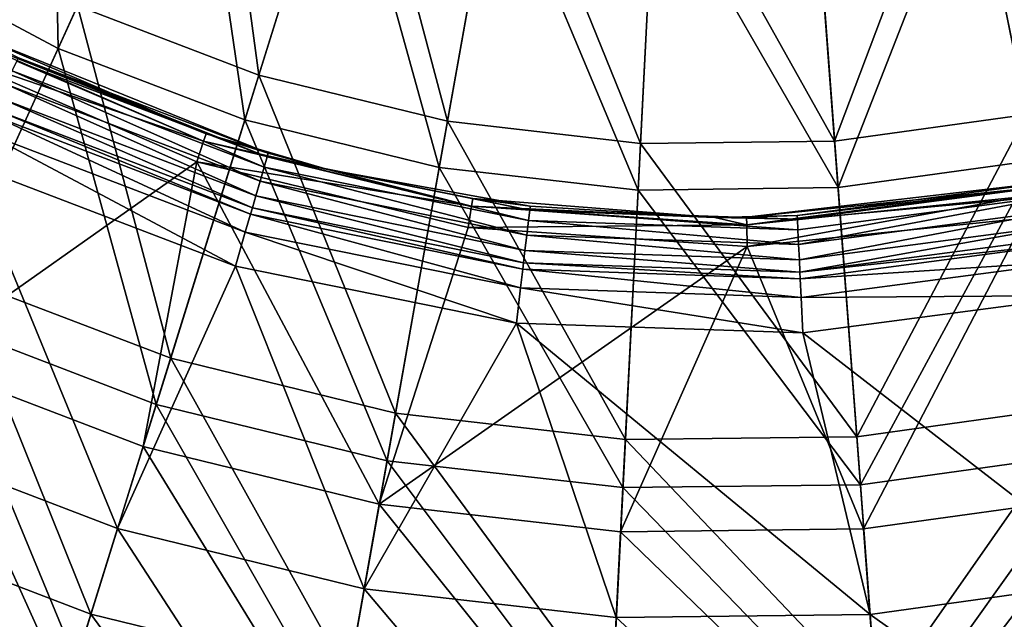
# Model space of a CAD drawing. Header units: millimetres. Extents: x 0 to 436, y 0 to 458.
# Tile 334 of 656: x 217 to 247, y 29 to 47. Entities that reach past the tile are written whole.
import ezdxf

# ---------------------------------------------------------------- set-up
doc = ezdxf.new("R2010")
doc.units = ezdxf.units.MM
doc.header["$LTSCALE"] = 25.4
doc.layers.get('0').update_dxf_attribs({"true_color": 0xff5454})

# ---------------------------------------------------------------- blocks, each defined once
blk = doc.blocks.new('VETRO-V-7642.STL')
at = {"color": 18, "true_color": 0x000000}
mesh = blk.add_polyface(dxfattribs=at)
corners = [(2.139, 112.952, 530.583), (1.921, 123.914, 535.82), (-3.118, 115.761, 530.583), (6.116, 121.673, 535.82)]
mesh.append_faces([[corners[k] for k in face] for face in [(0, 1, 2), (1, 0, 3)]], dxfattribs={"vtx0": -1, "color": 18})
mesh = blk.add_polyface(dxfattribs=at)
corners = [(6.674, 122.897, 534.35), (8.121, 112.154, 529.213), (2.717, 114.219, 529.213), (10.959, 121.259, 534.35)]
mesh.append_faces([[corners[k] for k in face] for face in [(0, 1, 2), (1, 0, 3)]], dxfattribs={"vtx0": -1, "color": 18})
mesh = blk.add_polyface(dxfattribs=at)
corners = [(7.707, 110.825, 530.583), (6.116, 121.673, 535.82), (2.139, 112.952, 530.583), (10.559, 119.975, 535.82)]
mesh.append_faces([[corners[k] for k in face] for face in [(0, 1, 2), (1, 0, 3)]], dxfattribs={"vtx0": -1, "color": 18})
mesh = blk.add_polyface(dxfattribs=at)
corners = [(33.534, 121.53, 534.35), (31.004, 110.99, 529.213), (29.104, 120.336, 534.35), (36.589, 112.496, 529.213)]
mesh.append_faces([[corners[k] for k in face] for face in [(0, 1, 2), (1, 0, 3)]], dxfattribs={"vtx0": -1, "color": 18})
mesh = blk.add_polyface(dxfattribs=at)
corners = [(10.959, 121.259, 534.35), (13.741, 110.783, 529.213), (8.121, 112.154, 529.213), (15.416, 120.172, 534.35)]
mesh.append_faces([[corners[k] for k in face] for face in [(0, 1, 2), (1, 0, 3)]], dxfattribs={"vtx0": -1, "color": 18})
mesh = blk.add_polyface(dxfattribs=at)
corners = [(29.104, 120.336, 534.35), (25.273, 110.196, 529.213), (24.56, 119.707, 534.35), (31.004, 110.99, 529.213)]
mesh.append_faces([[corners[k] for k in face] for face in [(0, 1, 2), (1, 0, 3)]], dxfattribs={"vtx0": -1, "color": 18})
mesh = blk.add_polyface(dxfattribs=at)
corners = [(13.497, 109.412, 530.583), (10.559, 119.975, 535.82), (7.707, 110.825, 530.583), (15.179, 118.848, 535.82)]
mesh.append_faces([[corners[k] for k in face] for face in [(0, 1, 2), (1, 0, 3)]], dxfattribs={"vtx0": -1, "color": 18})
mesh = blk.add_polyface(dxfattribs=at)
corners = [(15.416, 120.172, 534.35), (19.489, 110.127, 529.213), (13.741, 110.783, 529.213), (19.973, 119.652, 534.35)]
mesh.append_faces([[corners[k] for k in face] for face in [(0, 1, 2), (1, 0, 3)]], dxfattribs={"vtx0": -1, "color": 18})
mesh = blk.add_polyface(dxfattribs=at)
corners = [(31.281, 109.625, 530.583), (33.965, 120.256, 535.82), (29.372, 119.018, 535.82), (37.035, 111.177, 530.583)]
mesh.append_faces([[corners[k] for k in face] for face in [(0, 1, 2), (1, 0, 3)]], dxfattribs={"vtx0": -1, "color": 18})
mesh = blk.add_polyface(dxfattribs=at)
corners = [(19.973, 119.652, 534.35), (25.273, 110.196, 529.213), (19.489, 110.127, 529.213), (24.56, 119.707, 534.35)]
mesh.append_faces([[corners[k] for k in face] for face in [(0, 1, 2), (1, 0, 3)]], dxfattribs={"vtx0": -1, "color": 18})
mesh = blk.add_polyface(dxfattribs=at)
corners = [(19.418, 108.736, 530.583), (15.179, 118.848, 535.82), (13.497, 109.412, 530.583), (19.905, 118.308, 535.82)]
mesh.append_faces([[corners[k] for k in face] for face in [(0, 1, 2), (1, 0, 3)]], dxfattribs={"vtx0": -1, "color": 18})
mesh = blk.add_polyface(dxfattribs=at)
corners = [(25.377, 108.808, 530.583), (29.372, 119.018, 535.82), (24.661, 118.365, 535.82), (31.281, 109.625, 530.583)]
mesh.append_faces([[corners[k] for k in face] for face in [(0, 1, 2), (1, 0, 3)]], dxfattribs={"vtx0": -1, "color": 18})
mesh = blk.add_polyface(dxfattribs=at)
corners = [(25.377, 108.808, 530.583), (19.905, 118.308, 535.82), (19.418, 108.736, 530.583), (24.661, 118.365, 535.82)]
mesh.append_faces([[corners[k] for k in face] for face in [(0, 1, 2), (1, 0, 3)]], dxfattribs={"vtx0": -1, "color": 18})
mesh = blk.add_polyface(dxfattribs=at)
corners = [(-2.386, 116.945, 529.213), (-0.945, 106.187, 522.933), (-7.026, 109.436, 522.933), (2.717, 114.219, 529.213)]
mesh.append_faces([[corners[k] for k in face] for face in [(0, 1, 2), (1, 0, 3)]], dxfattribs={"vtx0": -1, "color": 18})
mesh = blk.add_polyface(dxfattribs=at)
corners = [(-1.542, 104.88, 524.213), (-3.118, 115.761, 530.583), (-7.781, 108.213, 524.213), (2.139, 112.952, 530.583)]
mesh.append_faces([[corners[k] for k in face] for face in [(0, 1, 2), (1, 0, 3)]], dxfattribs={"vtx0": -1, "color": 18})
mesh = blk.add_polyface(dxfattribs=at)
corners = [(2.717, 114.219, 529.213), (5.494, 103.727, 522.933), (-0.945, 106.187, 522.933), (8.121, 112.154, 529.213)]
mesh.append_faces([[corners[k] for k in face] for face in [(0, 1, 2), (1, 0, 3)]], dxfattribs={"vtx0": -1, "color": 18})
mesh = blk.add_polyface(dxfattribs=at)
corners = [(-1.374, 112.878, 382.983), (6.474, 110.188, 382.264), (-1.07, 113.444, 382.264), (6.27, 109.579, 382.983)]
mesh.append_faces([[corners[k] for k in face] for face in [(0, 1, 2), (1, 0, 3)]], dxfattribs={"vtx0": -1, "color": 18})
mesh = blk.add_polyface(dxfattribs=at)
corners = [(-1.07, 113.444, 382.264), (6.548, 110.408, 381.329), (-0.682, 113.501, 381.329)]
mesh.append_faces([[corners[k] for k in face] for face in [(0, 1, 2)]], dxfattribs={"color": 18})
mesh = blk.add_polyface(dxfattribs=at)
corners = [(6.474, 110.188, 382.264), (6.548, 110.408, 381.329), (-1.07, 113.444, 382.264)]
mesh.append_faces([[corners[k] for k in face] for face in [(0, 1, 2)]], dxfattribs={"color": 18})
mesh = blk.add_polyface(dxfattribs=at)
corners = [(-0.682, 113.501, 381.329), (8.399, 109.831, 380.126), (0.961, 112.673, 380.126)]
mesh.append_faces([[corners[k] for k in face] for face in [(0, 1, 2)]], dxfattribs={"color": 18})
mesh = blk.add_polyface(dxfattribs=at)
corners = [(6.548, 110.408, 381.329), (8.399, 109.831, 380.126), (-0.682, 113.501, 381.329)]
mesh.append_faces([[corners[k] for k in face] for face in [(0, 1, 2)]], dxfattribs={"color": 18})
mesh = blk.add_polyface(dxfattribs=at)
corners = [(5.066, 102.354, 524.213), (2.139, 112.952, 530.583), (-1.542, 104.88, 524.213), (7.707, 110.825, 530.583)]
mesh.append_faces([[corners[k] for k in face] for face in [(0, 1, 2), (1, 0, 3)]], dxfattribs={"vtx0": -1, "color": 18})
mesh = blk.add_polyface(dxfattribs=at)
corners = [(6.27, 109.579, 382.983), (-1.374, 112.878, 382.983), (-2.088, 103.683, 389.621)]
mesh.append_faces([[corners[k] for k in face] for face in [(0, 1, 2)]], dxfattribs={"color": 18})
mesh = blk.add_polyface(dxfattribs=at)
corners = [(0.961, 112.673, 380.126), (8.367, 109.722, 379.676), (0.912, 112.571, 379.676), (8.399, 109.831, 380.126)]
mesh.append_faces([[corners[k] for k in face] for face in [(0, 1, 2), (1, 0, 3)]], dxfattribs={"vtx0": -1, "color": 18})
mesh = blk.add_polyface(dxfattribs=at)
corners = [(0.912, 112.571, 379.676), (8.28, 109.421, 379.333), (0.776, 112.289, 379.333), (8.367, 109.722, 379.676)]
mesh.append_faces([[corners[k] for k in face] for face in [(0, 1, 2), (1, 0, 3)]], dxfattribs={"vtx0": -1, "color": 18})
mesh = blk.add_polyface(dxfattribs=at)
corners = [(0.776, 112.289, 379.333), (8.158, 109.001, 379.18), (0.587, 111.894, 379.18), (8.28, 109.421, 379.333)]
mesh.append_faces([[corners[k] for k in face] for face in [(0, 1, 2), (1, 0, 3)]], dxfattribs={"vtx0": -1, "color": 18})
mesh = blk.add_polyface(dxfattribs=at)
corners = [(8.121, 112.154, 529.213), (12.191, 102.093, 522.933), (5.494, 103.727, 522.933), (13.741, 110.783, 529.213)]
mesh.append_faces([[corners[k] for k in face] for face in [(0, 1, 2), (1, 0, 3)]], dxfattribs={"vtx0": -1, "color": 18})
mesh = blk.add_polyface(dxfattribs=at)
corners = [(0.587, 111.894, 379.18), (8.03, 108.56, 379.252), (0.388, 111.481, 379.252), (8.158, 109.001, 379.18)]
mesh.append_faces([[corners[k] for k in face] for face in [(0, 1, 2), (1, 0, 3)]], dxfattribs={"vtx0": -1, "color": 18})
mesh = blk.add_polyface(dxfattribs=at)
corners = [(0.388, 111.481, 379.252), (7.927, 108.206, 379.533), (0.228, 111.148, 379.533), (8.03, 108.56, 379.252)]
mesh.append_faces([[corners[k] for k in face] for face in [(0, 1, 2), (1, 0, 3)]], dxfattribs={"vtx0": -1, "color": 18})
mesh = blk.add_polyface(dxfattribs=at)
corners = [(7.718, 107.484, 381.383), (0.145, 110.974, 379.955), (7.874, 108.021, 379.955), (-0.097, 110.47, 381.383)]
mesh.append_faces([[corners[k] for k in face] for face in [(0, 1, 2), (1, 0, 3)]], dxfattribs={"vtx0": -1, "color": 18})
mesh = blk.add_polyface(dxfattribs=at)
corners = [(7.874, 108.021, 379.955), (0.228, 111.148, 379.533), (7.927, 108.206, 379.533), (0.145, 110.974, 379.955)]
mesh.append_faces([[corners[k] for k in face] for face in [(0, 1, 2), (1, 0, 3)]], dxfattribs={"vtx0": -1, "color": 18})
mesh = blk.add_polyface(dxfattribs=at)
corners = [(31.004, 110.99, 529.213), (25.933, 101.393, 522.933), (25.273, 110.196, 529.213), (32.762, 102.339, 522.933)]
mesh.append_faces([[corners[k] for k in face] for face in [(0, 1, 2), (1, 0, 3)]], dxfattribs={"vtx0": -1, "color": 18})
mesh = blk.add_polyface(dxfattribs=at)
corners = [(11.939, 100.678, 524.213), (7.707, 110.825, 530.583), (5.066, 102.354, 524.213), (13.497, 109.412, 530.583)]
mesh.append_faces([[corners[k] for k in face] for face in [(0, 1, 2), (1, 0, 3)]], dxfattribs={"vtx0": -1, "color": 18})
mesh = blk.add_polyface(dxfattribs=at)
corners = [(13.741, 110.783, 529.213), (19.04, 101.311, 522.933), (12.191, 102.093, 522.933), (19.489, 110.127, 529.213)]
mesh.append_faces([[corners[k] for k in face] for face in [(0, 1, 2), (1, 0, 3)]], dxfattribs={"vtx0": -1, "color": 18})
mesh = blk.add_polyface(dxfattribs=at)
corners = [(-0.097, 110.47, 381.383), (7.424, 106.47, 382.495), (-0.554, 109.519, 382.495), (7.718, 107.484, 381.383)]
mesh.append_faces([[corners[k] for k in face] for face in [(0, 1, 2), (1, 0, 3)]], dxfattribs={"vtx0": -1, "color": 18})
mesh = blk.add_polyface(dxfattribs=at)
corners = [(6.474, 110.188, 382.264), (10.175, 109.352, 381.329), (6.548, 110.408, 381.329)]
mesh.append_faces([[corners[k] for k in face] for face in [(0, 1, 2)]], dxfattribs={"color": 18})
mesh = blk.add_polyface(dxfattribs=at)
corners = [(10.175, 109.352, 381.329), (8.399, 109.831, 380.126), (6.548, 110.408, 381.329)]
mesh.append_faces([[corners[k] for k in face] for face in [(0, 1, 2)]], dxfattribs={"color": 18})
mesh = blk.add_polyface(dxfattribs=at)
corners = [(6.27, 109.579, 382.983), (14.46, 108.254, 382.264), (6.474, 110.188, 382.264), (14.362, 107.619, 382.983)]
mesh.append_faces([[corners[k] for k in face] for face in [(0, 1, 2), (1, 0, 3)]], dxfattribs={"vtx0": -1, "color": 18})
mesh = blk.add_polyface(dxfattribs=at)
corners = [(14.46, 108.254, 382.264), (10.175, 109.352, 381.329), (6.474, 110.188, 382.264)]
mesh.append_faces([[corners[k] for k in face] for face in [(0, 1, 2)]], dxfattribs={"color": 18})
mesh = blk.add_polyface(dxfattribs=at)
corners = [(19.489, 110.127, 529.213), (25.933, 101.393, 522.933), (19.04, 101.311, 522.933), (25.273, 110.196, 529.213)]
mesh.append_faces([[corners[k] for k in face] for face in [(0, 1, 2), (1, 0, 3)]], dxfattribs={"vtx0": -1, "color": 18})
mesh = blk.add_polyface(dxfattribs=at)
corners = [(8.367, 109.722, 379.676), (16.153, 107.828, 379.333), (8.28, 109.421, 379.333), (16.19, 108.139, 379.676)]
mesh.append_faces([[corners[k] for k in face] for face in [(0, 1, 2), (1, 0, 3)]], dxfattribs={"vtx0": -1, "color": 18})
mesh = blk.add_polyface(dxfattribs=at)
corners = [(10.175, 109.352, 380.126), (8.367, 109.722, 379.676), (8.399, 109.831, 380.126)]
mesh.append_faces([[corners[k] for k in face] for face in [(0, 1, 2)]], dxfattribs={"color": 18})
mesh = blk.add_polyface(dxfattribs=at)
corners = [(10.175, 109.352, 380.126), (16.19, 108.139, 379.676), (8.367, 109.722, 379.676)]
mesh.append_faces([[corners[k] for k in face] for face in [(0, 1, 2)]], dxfattribs={"color": 18})
mesh = blk.add_polyface(dxfattribs=at)
corners = [(10.175, 109.352, 381.329), (10.175, 109.352, 380.126), (8.399, 109.831, 380.126)]
mesh.append_faces([[corners[k] for k in face] for face in [(0, 1, 2)]], dxfattribs={"color": 18})
mesh = blk.add_polyface(dxfattribs=at)
corners = [(-0.554, 109.519, 382.495), (3.914, 98.658, 389.363), (-3.148, 101.357, 389.363), (7.424, 106.47, 382.495)]
mesh.append_faces([[corners[k] for k in face] for face in [(0, 1, 2), (1, 0, 3)]], dxfattribs={"vtx0": -1, "color": 18})
mesh = blk.add_polyface(dxfattribs=at)
corners = [(6.27, 109.579, 382.983), (-2.088, 103.683, 389.621), (4.675, 101.099, 389.621)]
mesh.append_faces([[corners[k] for k in face] for face in [(0, 1, 2)]], dxfattribs={"color": 18})
mesh = blk.add_polyface(dxfattribs=at)
corners = [(11.708, 99.382, 389.621), (6.27, 109.579, 382.983), (4.675, 101.099, 389.621), (14.362, 107.619, 382.983)]
mesh.append_faces([[corners[k] for k in face] for face in [(0, 1, 2), (1, 0, 3)]], dxfattribs={"vtx0": -1, "color": 18})
mesh = blk.add_polyface(dxfattribs=at)
corners = [(8.28, 109.421, 379.333), (16.102, 107.393, 379.18), (8.158, 109.001, 379.18), (16.153, 107.828, 379.333)]
mesh.append_faces([[corners[k] for k in face] for face in [(0, 1, 2), (1, 0, 3)]], dxfattribs={"vtx0": -1, "color": 18})
mesh = blk.add_polyface(dxfattribs=at)
corners = [(26.041, 99.96, 524.213), (31.281, 109.625, 530.583), (25.377, 108.808, 530.583), (33.048, 100.931, 524.213)]
mesh.append_faces([[corners[k] for k in face] for face in [(0, 1, 2), (1, 0, 3)]], dxfattribs={"vtx0": -1, "color": 18})
mesh = blk.add_polyface(dxfattribs=at)
corners = [(16.203, 108.252, 380.126), (16.19, 108.139, 379.676), (10.175, 109.352, 380.126)]
mesh.append_faces([[corners[k] for k in face] for face in [(0, 1, 2)]], dxfattribs={"color": 18})
mesh = blk.add_polyface(dxfattribs=at)
corners = [(10.175, 109.352, 381.329), (16.203, 108.252, 380.126), (10.175, 109.352, 380.126)]
mesh.append_faces([[corners[k] for k in face] for face in [(0, 1, 2)]], dxfattribs={"color": 18})
mesh = blk.add_polyface(dxfattribs=at)
corners = [(14.495, 108.483, 381.329), (16.203, 108.252, 380.126), (10.175, 109.352, 381.329)]
mesh.append_faces([[corners[k] for k in face] for face in [(0, 1, 2)]], dxfattribs={"color": 18})
mesh = blk.add_polyface(dxfattribs=at)
corners = [(14.46, 108.254, 382.264), (14.495, 108.483, 381.329), (10.175, 109.352, 381.329)]
mesh.append_faces([[corners[k] for k in face] for face in [(0, 1, 2)]], dxfattribs={"color": 18})
mesh = blk.add_polyface(dxfattribs=at)
corners = [(18.967, 99.875, 524.213), (13.497, 109.412, 530.583), (11.939, 100.678, 524.213), (19.418, 108.736, 530.583)]
mesh.append_faces([[corners[k] for k in face] for face in [(0, 1, 2), (1, 0, 3)]], dxfattribs={"vtx0": -1, "color": 18})
mesh = blk.add_polyface(dxfattribs=at)
corners = [(8.158, 109.001, 379.18), (16.049, 106.938, 379.252), (8.03, 108.56, 379.252), (16.102, 107.393, 379.18)]
mesh.append_faces([[corners[k] for k in face] for face in [(0, 1, 2), (1, 0, 3)]], dxfattribs={"vtx0": -1, "color": 18})
mesh = blk.add_polyface(dxfattribs=at)
corners = [(22.653, 107.929, 381.329), (32.055, 109.019, 380.126), (24.161, 107.979, 380.126)]
mesh.append_faces([[corners[k] for k in face] for face in [(0, 1, 2)]], dxfattribs={"color": 18})
mesh = blk.add_polyface(dxfattribs=at)
corners = [(30.788, 108.762, 381.329), (32.055, 109.019, 380.126), (22.653, 107.929, 381.329)]
mesh.append_faces([[corners[k] for k in face] for face in [(0, 1, 2)]], dxfattribs={"color": 18})
mesh = blk.add_polyface(dxfattribs=at)
corners = [(24.161, 107.979, 380.126), (32.079, 108.908, 379.676), (24.166, 107.865, 379.676), (32.055, 109.019, 380.126)]
mesh.append_faces([[corners[k] for k in face] for face in [(0, 1, 2), (1, 0, 3)]], dxfattribs={"vtx0": -1, "color": 18})
mesh = blk.add_polyface(dxfattribs=at)
corners = [(24.166, 107.865, 379.676), (32.145, 108.602, 379.333), (24.181, 107.553, 379.333), (32.079, 108.908, 379.676)]
mesh.append_faces([[corners[k] for k in face] for face in [(0, 1, 2), (1, 0, 3)]], dxfattribs={"vtx0": -1, "color": 18})
mesh = blk.add_polyface(dxfattribs=at)
corners = [(8.03, 108.56, 379.252), (16.005, 106.571, 379.533), (7.927, 108.206, 379.533), (16.049, 106.938, 379.252)]
mesh.append_faces([[corners[k] for k in face] for face in [(0, 1, 2), (1, 0, 3)]], dxfattribs={"vtx0": -1, "color": 18})
mesh = blk.add_polyface(dxfattribs=at)
corners = [(26.041, 99.96, 524.213), (19.418, 108.736, 530.583), (18.967, 99.875, 524.213), (25.377, 108.808, 530.583)]
mesh.append_faces([[corners[k] for k in face] for face in [(0, 1, 2), (1, 0, 3)]], dxfattribs={"vtx0": -1, "color": 18})
mesh = blk.add_polyface(dxfattribs=at)
corners = [(22.657, 107.697, 382.264), (30.788, 108.762, 381.329), (22.653, 107.929, 381.329), (30.831, 108.534, 382.264)]
mesh.append_faces([[corners[k] for k in face] for face in [(0, 1, 2), (1, 0, 3)]], dxfattribs={"vtx0": -1, "color": 18})
mesh = blk.add_polyface(dxfattribs=at)
corners = [(32.145, 108.602, 379.333), (24.203, 107.115, 379.18), (24.181, 107.553, 379.333), (32.238, 108.174, 379.18)]
mesh.append_faces([[corners[k] for k in face] for face in [(0, 1, 2), (1, 0, 3)]], dxfattribs={"vtx0": -1, "color": 18})
mesh = blk.add_polyface(dxfattribs=at)
corners = [(14.362, 107.619, 382.983), (22.657, 107.697, 382.264), (14.46, 108.254, 382.264), (22.668, 107.055, 382.983)]
mesh.append_faces([[corners[k] for k in face] for face in [(0, 1, 2), (1, 0, 3)]], dxfattribs={"vtx0": -1, "color": 18})
mesh = blk.add_polyface(dxfattribs=at)
corners = [(14.46, 108.254, 382.264), (21.709, 107.922, 381.329), (14.495, 108.483, 381.329)]
mesh.append_faces([[corners[k] for k in face] for face in [(0, 1, 2)]], dxfattribs={"color": 18})
mesh = blk.add_polyface(dxfattribs=at)
corners = [(22.657, 107.697, 382.264), (21.709, 107.922, 381.329), (14.46, 108.254, 382.264)]
mesh.append_faces([[corners[k] for k in face] for face in [(0, 1, 2)]], dxfattribs={"color": 18})
mesh = blk.add_polyface(dxfattribs=at)
corners = [(14.495, 108.483, 381.329), (21.709, 107.922, 380.126), (16.203, 108.252, 380.126)]
mesh.append_faces([[corners[k] for k in face] for face in [(0, 1, 2)]], dxfattribs={"color": 18})
mesh = blk.add_polyface(dxfattribs=at)
corners = [(21.709, 107.922, 381.329), (21.709, 107.922, 380.126), (14.495, 108.483, 381.329)]
mesh.append_faces([[corners[k] for k in face] for face in [(0, 1, 2)]], dxfattribs={"color": 18})
mesh = blk.add_polyface(dxfattribs=at)
corners = [(21.709, 107.922, 380.126), (16.19, 108.139, 379.676), (16.203, 108.252, 380.126)]
mesh.append_faces([[corners[k] for k in face] for face in [(0, 1, 2)]], dxfattribs={"color": 18})
mesh = blk.add_polyface(dxfattribs=at)
corners = [(22.668, 107.055, 382.983), (30.831, 108.534, 382.264), (22.657, 107.697, 382.264), (30.951, 107.902, 382.983)]
mesh.append_faces([[corners[k] for k in face] for face in [(0, 1, 2), (1, 0, 3)]], dxfattribs={"vtx0": -1, "color": 18})
mesh = blk.add_polyface(dxfattribs=at)
corners = [(15.918, 105.824, 381.383), (7.874, 108.021, 379.955), (15.983, 106.38, 379.955), (7.718, 107.484, 381.383)]
mesh.append_faces([[corners[k] for k in face] for face in [(0, 1, 2), (1, 0, 3)]], dxfattribs={"vtx0": -1, "color": 18})
mesh = blk.add_polyface(dxfattribs=at)
corners = [(15.983, 106.38, 379.955), (7.927, 108.206, 379.533), (16.005, 106.571, 379.533), (7.874, 108.021, 379.955)]
mesh.append_faces([[corners[k] for k in face] for face in [(0, 1, 2), (1, 0, 3)]], dxfattribs={"vtx0": -1, "color": 18})
mesh = blk.add_polyface(dxfattribs=at)
corners = [(16.19, 108.139, 379.676), (24.181, 107.553, 379.333), (16.153, 107.828, 379.333), (24.166, 107.865, 379.676)]
mesh.append_faces([[corners[k] for k in face] for face in [(0, 1, 2), (1, 0, 3)]], dxfattribs={"vtx0": -1, "color": 18})
mesh = blk.add_polyface(dxfattribs=at)
corners = [(21.709, 107.922, 380.126), (24.166, 107.865, 379.676), (16.19, 108.139, 379.676)]
mesh.append_faces([[corners[k] for k in face] for face in [(0, 1, 2)]], dxfattribs={"color": 18})
mesh = blk.add_polyface(dxfattribs=at)
corners = [(24.161, 107.979, 380.126), (24.166, 107.865, 379.676), (21.709, 107.922, 380.126)]
mesh.append_faces([[corners[k] for k in face] for face in [(0, 1, 2)]], dxfattribs={"color": 18})
mesh = blk.add_polyface(dxfattribs=at)
corners = [(21.709, 107.922, 381.329), (24.161, 107.979, 380.126), (21.709, 107.922, 380.126)]
mesh.append_faces([[corners[k] for k in face] for face in [(0, 1, 2)]], dxfattribs={"color": 18})
mesh = blk.add_polyface(dxfattribs=at)
corners = [(22.653, 107.929, 381.329), (24.161, 107.979, 380.126), (21.709, 107.922, 381.329)]
mesh.append_faces([[corners[k] for k in face] for face in [(0, 1, 2)]], dxfattribs={"color": 18})
mesh = blk.add_polyface(dxfattribs=at)
corners = [(32.238, 108.174, 379.18), (24.225, 106.657, 379.252), (24.203, 107.115, 379.18), (32.336, 107.726, 379.252)]
mesh.append_faces([[corners[k] for k in face] for face in [(0, 1, 2), (1, 0, 3)]], dxfattribs={"vtx0": -1, "color": 18})
mesh = blk.add_polyface(dxfattribs=at)
corners = [(16.153, 107.828, 379.333), (24.203, 107.115, 379.18), (16.102, 107.393, 379.18), (24.181, 107.553, 379.333)]
mesh.append_faces([[corners[k] for k in face] for face in [(0, 1, 2), (1, 0, 3)]], dxfattribs={"vtx0": -1, "color": 18})
mesh = blk.add_polyface(dxfattribs=at)
corners = [(22.657, 107.697, 382.264), (22.653, 107.929, 381.329), (21.709, 107.922, 381.329)]
mesh.append_faces([[corners[k] for k in face] for face in [(0, 1, 2)]], dxfattribs={"color": 18})
mesh = blk.add_polyface(dxfattribs=at)
corners = [(30.951, 107.902, 382.983), (22.668, 107.055, 382.983), (26.139, 98.648, 389.621)]
mesh.append_faces([[corners[k] for k in face] for face in [(0, 1, 2)]], dxfattribs={"color": 18})
mesh = blk.add_polyface(dxfattribs=at)
corners = [(32.336, 107.726, 379.252), (24.243, 106.288, 379.533), (24.225, 106.657, 379.252), (32.414, 107.365, 379.533)]
mesh.append_faces([[corners[k] for k in face] for face in [(0, 1, 2), (1, 0, 3)]], dxfattribs={"vtx0": -1, "color": 18})
mesh = blk.add_polyface(dxfattribs=at)
corners = [(33.31, 99.642, 389.621), (30.951, 107.902, 382.983), (26.139, 98.648, 389.621)]
mesh.append_faces([[corners[k] for k in face] for face in [(0, 1, 2)]], dxfattribs={"color": 18})
mesh = blk.add_polyface(dxfattribs=at)
corners = [(15.795, 104.776, 382.495), (7.718, 107.484, 381.383), (15.918, 105.824, 381.383), (7.424, 106.47, 382.495)]
mesh.append_faces([[corners[k] for k in face] for face in [(0, 1, 2), (1, 0, 3)]], dxfattribs={"vtx0": -1, "color": 18})
mesh = blk.add_polyface(dxfattribs=at)
corners = [(22.668, 107.055, 382.983), (14.362, 107.619, 382.983), (11.708, 99.382, 389.621)]
mesh.append_faces([[corners[k] for k in face] for face in [(0, 1, 2)]], dxfattribs={"color": 18})
mesh = blk.add_polyface(dxfattribs=at)
corners = [(16.102, 107.393, 379.18), (24.225, 106.657, 379.252), (16.049, 106.938, 379.252), (24.203, 107.115, 379.18)]
mesh.append_faces([[corners[k] for k in face] for face in [(0, 1, 2), (1, 0, 3)]], dxfattribs={"vtx0": -1, "color": 18})
mesh = blk.add_polyface(dxfattribs=at)
corners = [(32.455, 107.177, 379.955), (24.243, 106.288, 379.533), (32.414, 107.365, 379.533), (24.252, 106.096, 379.955)]
mesh.append_faces([[corners[k] for k in face] for face in [(0, 1, 2), (1, 0, 3)]], dxfattribs={"vtx0": -1, "color": 18})
mesh = blk.add_polyface(dxfattribs=at)
corners = [(32.573, 106.631, 381.383), (24.252, 106.096, 379.955), (32.455, 107.177, 379.955), (24.279, 105.537, 381.383)]
mesh.append_faces([[corners[k] for k in face] for face in [(0, 1, 2), (1, 0, 3)]], dxfattribs={"vtx0": -1, "color": 18})
mesh = blk.add_polyface(dxfattribs=at)
corners = [(22.668, 107.055, 382.983), (11.708, 99.382, 389.621), (18.9, 98.561, 389.621)]
mesh.append_faces([[corners[k] for k in face] for face in [(0, 1, 2)]], dxfattribs={"color": 18})
mesh = blk.add_polyface(dxfattribs=at)
corners = [(16.049, 106.938, 379.252), (24.243, 106.288, 379.533), (16.005, 106.571, 379.533), (24.225, 106.657, 379.252)]
mesh.append_faces([[corners[k] for k in face] for face in [(0, 1, 2), (1, 0, 3)]], dxfattribs={"vtx0": -1, "color": 18})
mesh = blk.add_polyface(dxfattribs=at)
corners = [(26.139, 98.648, 389.621), (22.668, 107.055, 382.983), (18.9, 98.561, 389.621)]
mesh.append_faces([[corners[k] for k in face] for face in [(0, 1, 2)]], dxfattribs={"color": 18})
mesh = blk.add_polyface(dxfattribs=at)
corners = [(24.252, 106.096, 379.955), (16.005, 106.571, 379.533), (24.243, 106.288, 379.533), (15.983, 106.38, 379.955)]
mesh.append_faces([[corners[k] for k in face] for face in [(0, 1, 2), (1, 0, 3)]], dxfattribs={"vtx0": -1, "color": 18})
mesh = blk.add_polyface(dxfattribs=at)
corners = [(32.797, 105.599, 382.495), (24.279, 105.537, 381.383), (32.573, 106.631, 381.383), (24.33, 104.483, 382.495)]
mesh.append_faces([[corners[k] for k in face] for face in [(0, 1, 2), (1, 0, 3)]], dxfattribs={"vtx0": -1, "color": 18})
mesh = blk.add_polyface(dxfattribs=at)
corners = [(11.259, 96.866, 389.363), (3.914, 98.658, 389.363), (7.424, 106.47, 382.495)]
mesh.append_faces([[corners[k] for k in face] for face in [(0, 1, 2)]], dxfattribs={"color": 18})
mesh = blk.add_polyface(dxfattribs=at)
corners = [(15.795, 104.776, 382.495), (11.259, 96.866, 389.363), (7.424, 106.47, 382.495)]
mesh.append_faces([[corners[k] for k in face] for face in [(0, 1, 2)]], dxfattribs={"color": 18})
mesh = blk.add_polyface(dxfattribs=at)
corners = [(24.279, 105.537, 381.383), (15.983, 106.38, 379.955), (24.252, 106.096, 379.955), (15.918, 105.824, 381.383)]
mesh.append_faces([[corners[k] for k in face] for face in [(0, 1, 2), (1, 0, 3)]], dxfattribs={"vtx0": -1, "color": 18})
mesh = blk.add_polyface(dxfattribs=at)
corners = [(-0.945, 106.187, 522.933), (3.119, 96.107, 515.608), (-4.257, 98.926, 515.608), (5.494, 103.727, 522.933)]
mesh.append_faces([[corners[k] for k in face] for face in [(0, 1, 2), (1, 0, 3)]], dxfattribs={"vtx0": -1, "color": 18})
mesh = blk.add_polyface(dxfattribs=at)
corners = [(24.33, 104.483, 382.495), (15.918, 105.824, 381.383), (24.279, 105.537, 381.383), (15.795, 104.776, 382.495)]
mesh.append_faces([[corners[k] for k in face] for face in [(0, 1, 2), (1, 0, 3)]], dxfattribs={"vtx0": -1, "color": 18})
mesh = blk.add_polyface(dxfattribs=at)
corners = [(33.819, 97.137, 389.363), (24.33, 104.483, 382.495), (32.797, 105.599, 382.495)]
mesh.append_faces([[corners[k] for k in face] for face in [(0, 1, 2)]], dxfattribs={"color": 18})
mesh = blk.add_polyface(dxfattribs=at)
corners = [(2.678, 94.691, 516.806), (-1.542, 104.88, 524.213), (-4.872, 97.576, 516.806), (5.066, 102.354, 524.213)]
mesh.append_faces([[corners[k] for k in face] for face in [(0, 1, 2), (1, 0, 3)]], dxfattribs={"vtx0": -1, "color": 18})
mesh = blk.add_polyface(dxfattribs=at)
corners = [(18.77, 96.008, 389.363), (11.259, 96.866, 389.363), (15.795, 104.776, 382.495)]
mesh.append_faces([[corners[k] for k in face] for face in [(0, 1, 2)]], dxfattribs={"color": 18})
mesh = blk.add_polyface(dxfattribs=at)
corners = [(26.33, 96.099, 389.363), (15.795, 104.776, 382.495), (24.33, 104.483, 382.495)]
mesh.append_faces([[corners[k] for k in face] for face in [(0, 1, 2)]], dxfattribs={"color": 18})
mesh = blk.add_polyface(dxfattribs=at)
corners = [(26.33, 96.099, 389.363), (18.77, 96.008, 389.363), (15.795, 104.776, 382.495)]
mesh.append_faces([[corners[k] for k in face] for face in [(0, 1, 2)]], dxfattribs={"color": 18})
mesh = blk.add_polyface(dxfattribs=at)
corners = [(33.819, 97.137, 389.363), (26.33, 96.099, 389.363), (24.33, 104.483, 382.495)]
mesh.append_faces([[corners[k] for k in face] for face in [(0, 1, 2)]], dxfattribs={"color": 18})
mesh = blk.add_polyface(dxfattribs=at)
corners = [(2.392, 93.774, 397.27), (-2.088, 103.683, 389.621), (-5.271, 96.702, 397.27), (4.675, 101.099, 389.621)]
mesh.append_faces([[corners[k] for k in face] for face in [(0, 1, 2), (1, 0, 3)]], dxfattribs={"vtx0": -1, "color": 18})
mesh = blk.add_polyface(dxfattribs=at)
corners = [(5.494, 103.727, 522.933), (10.79, 94.236, 515.608), (3.119, 96.107, 515.608), (12.191, 102.093, 522.933)]
mesh.append_faces([[corners[k] for k in face] for face in [(0, 1, 2), (1, 0, 3)]], dxfattribs={"vtx0": -1, "color": 18})
mesh = blk.add_polyface(dxfattribs=at)
corners = [(10.529, 92.775, 516.806), (5.066, 102.354, 524.213), (2.678, 94.691, 516.806), (11.939, 100.678, 524.213)]
mesh.append_faces([[corners[k] for k in face] for face in [(0, 1, 2), (1, 0, 3)]], dxfattribs={"vtx0": -1, "color": 18})
mesh = blk.add_polyface(dxfattribs=at)
corners = [(12.191, 102.093, 522.933), (18.635, 93.34, 515.608), (10.79, 94.236, 515.608), (19.04, 101.311, 522.933)]
mesh.append_faces([[corners[k] for k in face] for face in [(0, 1, 2), (1, 0, 3)]], dxfattribs={"vtx0": -1, "color": 18})
mesh = blk.add_polyface(dxfattribs=at)
corners = [(32.762, 102.339, 522.933), (26.53, 93.435, 515.608), (25.933, 101.393, 522.933), (34.351, 94.518, 515.608)]
mesh.append_faces([[corners[k] for k in face] for face in [(0, 1, 2), (1, 0, 3)]], dxfattribs={"vtx0": -1, "color": 18})
mesh = blk.add_polyface(dxfattribs=at)
corners = [(-3.148, 101.357, 389.363), (1.656, 91.413, 397.218), (-6.297, 94.452, 397.218), (3.914, 98.658, 389.363)]
mesh.append_faces([[corners[k] for k in face] for face in [(0, 1, 2), (1, 0, 3)]], dxfattribs={"vtx0": -1, "color": 18})
mesh = blk.add_polyface(dxfattribs=at)
corners = [(19.04, 101.311, 522.933), (26.53, 93.435, 515.608), (18.635, 93.34, 515.608), (25.933, 101.393, 522.933)]
mesh.append_faces([[corners[k] for k in face] for face in [(0, 1, 2), (1, 0, 3)]], dxfattribs={"vtx0": -1, "color": 18})
mesh = blk.add_polyface(dxfattribs=at)
corners = [(10.361, 91.83, 397.27), (4.675, 101.099, 389.621), (2.392, 93.774, 397.27), (11.708, 99.382, 389.621)]
mesh.append_faces([[corners[k] for k in face] for face in [(0, 1, 2), (1, 0, 3)]], dxfattribs={"vtx0": -1, "color": 18})
mesh = blk.add_polyface(dxfattribs=at)
corners = [(26.641, 91.956, 516.806), (33.048, 100.931, 524.213), (26.041, 99.96, 524.213), (34.647, 93.065, 516.806)]
mesh.append_faces([[corners[k] for k in face] for face in [(0, 1, 2), (1, 0, 3)]], dxfattribs={"vtx0": -1, "color": 18})
mesh = blk.add_polyface(dxfattribs=at)
corners = [(18.559, 91.859, 516.806), (11.939, 100.678, 524.213), (10.529, 92.775, 516.806), (18.967, 99.875, 524.213)]
mesh.append_faces([[corners[k] for k in face] for face in [(0, 1, 2), (1, 0, 3)]], dxfattribs={"vtx0": -1, "color": 18})
mesh = blk.add_polyface(dxfattribs=at)
corners = [(26.641, 91.956, 516.806), (18.967, 99.875, 524.213), (18.559, 91.859, 516.806), (26.041, 99.96, 524.213)]
mesh.append_faces([[corners[k] for k in face] for face in [(0, 1, 2), (1, 0, 3)]], dxfattribs={"vtx0": -1, "color": 18})
mesh = blk.add_polyface(dxfattribs=at)
corners = [(26.713, 90.998, 397.27), (33.31, 99.642, 389.621), (26.139, 98.648, 389.621), (34.838, 92.124, 397.27)]
mesh.append_faces([[corners[k] for k in face] for face in [(0, 1, 2), (1, 0, 3)]], dxfattribs={"vtx0": -1, "color": 18})
mesh = blk.add_polyface(dxfattribs=at)
corners = [(18.511, 90.9, 397.27), (11.708, 99.382, 389.621), (10.361, 91.83, 397.27), (18.9, 98.561, 389.621)]
mesh.append_faces([[corners[k] for k in face] for face in [(0, 1, 2), (1, 0, 3)]], dxfattribs={"vtx0": -1, "color": 18})
mesh = blk.add_polyface(dxfattribs=at)
corners = [(-4.257, 98.926, 515.608), (1.032, 89.413, 507.35), (-7.166, 92.546, 507.35), (3.119, 96.107, 515.608)]
mesh.append_faces([[corners[k] for k in face] for face in [(0, 1, 2), (1, 0, 3)]], dxfattribs={"vtx0": -1, "color": 18})
mesh = blk.add_polyface(dxfattribs=at)
corners = [(9.927, 89.395, 397.218), (3.914, 98.658, 389.363), (11.259, 96.866, 389.363), (1.656, 91.413, 397.218)]
mesh.append_faces([[corners[k] for k in face] for face in [(0, 1, 2), (1, 0, 3)]], dxfattribs={"vtx0": -1, "color": 18})
mesh = blk.add_polyface(dxfattribs=at)
corners = [(26.713, 90.998, 397.27), (18.9, 98.561, 389.621), (18.511, 90.9, 397.27), (26.139, 98.648, 389.621)]
mesh.append_faces([[corners[k] for k in face] for face in [(0, 1, 2), (1, 0, 3)]], dxfattribs={"vtx0": -1, "color": 18})
mesh = blk.add_polyface(dxfattribs=at)
corners = [(2.678, 94.691, 516.806), (-7.802, 91.152, 508.474), (0.576, 87.95, 508.474), (-4.872, 97.576, 516.806)]
mesh.append_faces([[corners[k] for k in face] for face in [(0, 1, 2), (1, 0, 3)]], dxfattribs={"vtx0": -1, "color": 18})
mesh = blk.add_polyface(dxfattribs=at)
corners = [(35.33, 89.7, 397.218), (26.33, 96.099, 389.363), (33.819, 97.137, 389.363), (26.898, 88.532, 397.218)]
mesh.append_faces([[corners[k] for k in face] for face in [(0, 1, 2), (1, 0, 3)]], dxfattribs={"vtx0": -1, "color": 18})
mesh = blk.add_polyface(dxfattribs=at)
corners = [(18.385, 88.43, 397.218), (11.259, 96.866, 389.363), (18.77, 96.008, 389.363), (9.927, 89.395, 397.218)]
mesh.append_faces([[corners[k] for k in face] for face in [(0, 1, 2), (1, 0, 3)]], dxfattribs={"vtx0": -1, "color": 18})
mesh = blk.add_polyface(dxfattribs=at)
corners = [(-8.036, 90.638, 405.81), (2.392, 93.774, 397.27), (-5.271, 96.702, 397.27), (0.408, 87.411, 405.81)]
mesh.append_faces([[corners[k] for k in face] for face in [(0, 1, 2), (1, 0, 3)]], dxfattribs={"vtx0": -1, "color": 18})
mesh = blk.add_polyface(dxfattribs=at)
corners = [(3.119, 96.107, 515.608), (9.559, 87.333, 507.35), (1.032, 89.413, 507.35), (10.79, 94.236, 515.608)]
mesh.append_faces([[corners[k] for k in face] for face in [(0, 1, 2), (1, 0, 3)]], dxfattribs={"vtx0": -1, "color": 18})
mesh = blk.add_polyface(dxfattribs=at)
corners = [(26.898, 88.532, 397.218), (18.77, 96.008, 389.363), (26.33, 96.099, 389.363), (18.385, 88.43, 397.218)]
mesh.append_faces([[corners[k] for k in face] for face in [(0, 1, 2), (1, 0, 3)]], dxfattribs={"vtx0": -1, "color": 18})

msp = doc.modelspace()

# ---------------------------------------------------------------- block references
at = {"color": 0}
msp.add_blockref('VETRO-V-7642.STL', (216.214, -67.135, -10.105), dxfattribs=at)

doc.saveas('drawing.dxf')
